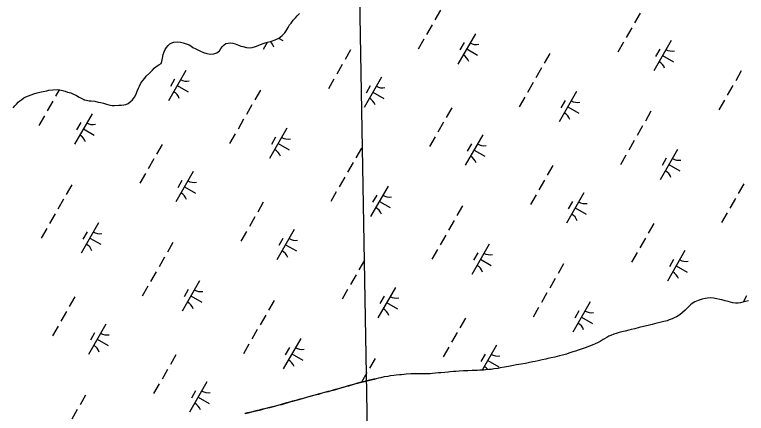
# Model space of a CAD drawing. Extents: x 3930721 to 3950824, y 220441 to 242861.
# Drawn here: x 3934980 to 3936025, y 227444 to 228013 of the extents above; entities that cross this region are included whole.
import ezdxf

# ---------------------------------------------------------------- set-up
doc = ezdxf.new("R2010")
doc.units = 0
for name, color, linetype in [('V-GRID-MAJR', 7, 'Continuous'), ('V-TOPO-SHOR', 7, 'Continuous'), ('V-WETL-SWMP', 7, 'Continuous')]:
    doc.layers.add(name, color=color, linetype=linetype)

msp = doc.modelspace()

# ---------------------------------------------------------------- linework, layer by layer
at = {"layer": 'V-GRID-MAJR'}
msp.add_line((3935535, 224567.2), (3935444.1, 229645.9), dxfattribs=at)
at = {"layer": 'V-TOPO-SHOR'}
for points in [[(3935378, 228005.4), (3935381, 228008.9), (3935383.6, 228011.8), (3935386.9, 228015.1)], [(3935029.1, 227905.3), (3935034.8, 227906.2), (3935040.9, 227906.7), (3935044.5, 227906.1), (3935048.3, 227904.9), (3935052.3, 227903.9), (3935055.8, 227902.8), (3935060.1, 227901.6), (3935063, 227900.4), (3935068.2, 227898), (3935072.2, 227895.7), (3935076, 227893.5), (3935079.7, 227891.9), (3935082.6, 227891), (3935086.4, 227890.5), (3935089.5, 227890.3), (3935094.7, 227889.6), (3935099.4, 227888.6), (3935103.2, 227887.7), (3935106.8, 227886.8), (3935111.1, 227885.5), (3935114.8, 227884.4), (3935119.5, 227883.5), (3935122.7, 227883.5), (3935129, 227883.9), (3935132.4, 227883.9), (3935135.9, 227884.6), (3935138.8, 227885.2), (3935142, 227886.5), (3935145.2, 227888.9), (3935148.2, 227891.8), (3935151.1, 227895.3), (3935153.4, 227899.8), (3935155, 227903.9), (3935157, 227908.4), (3935158.3, 227911.2), (3935160.5, 227915.5), (3935163.3, 227919.5), (3935166.1, 227922.8), (3935168.1, 227925.4), (3935172.7, 227930), (3935176.8, 227934.2), (3935179.4, 227937.1), (3935182, 227939.5), (3935185.8, 227941.6), (3935189.1, 227943.7), (3935190.3, 227946.6), (3935191, 227951.1), (3935192.2, 227956.5), (3935193.6, 227960.1), (3935195.2, 227963.8), (3935196.9, 227966.5), (3935199.4, 227969.3), (3935201.8, 227971.7), (3935204.6, 227973.1), (3935207.5, 227974.3), (3935212.9, 227974.5), (3935216.7, 227973.9), (3935220.7, 227973.1), (3935224.8, 227971.9), (3935229.1, 227970.3), (3935231.7, 227968.7), (3935234.7, 227966.6), (3935238.6, 227964.7), (3935242.5, 227962.8), (3935245.4, 227961.1), (3935249.9, 227959.2), (3935254.6, 227957.8), (3935259.9, 227957.1), (3935264.4, 227957.4), (3935268.6, 227958.8), (3935272.4, 227961.9), (3935274.7, 227965), (3935276.7, 227967.8), (3935279.2, 227970.2), (3935281.8, 227972), (3935284.9, 227972.8), (3935288.3, 227973.3), (3935291.6, 227972.8), (3935294.9, 227971.6), (3935299.9, 227969.9), (3935303, 227968.6), (3935306, 227967.8), (3935311.2, 227966.5), (3935316, 227966.2), (3935319.1, 227966.5), (3935324.2, 227968.1), (3935327.8, 227969.3), (3935333.5, 227971.5), (3935337.7, 227972.9), (3935341.3, 227974), (3935347, 227975.5), (3935352, 227977.4), (3935357.2, 227979.8), (3935361.9, 227983.4), (3935365.9, 227987.6), (3935367.8, 227990.4), (3935370.4, 227995.2), (3935372.7, 227998.7), (3935374.7, 228001.4), (3935378, 228005.4)], [(3934978, 227880.3), (3934980.5, 227883.2), (3934982.9, 227885.6), (3934985.3, 227888.2), (3934987.7, 227890.3), (3934990.3, 227892.4), (3934993.3, 227894.6), (3934996.2, 227895.8), (3934999.7, 227897.4), (3935003.7, 227898.9), (3935007.7, 227900.1), (3935012.2, 227901.5), (3935016.1, 227902.5), (3935020.6, 227903.4), (3935026, 227904.4), (3935029.1, 227905.3)], [(3936027.9, 227604.6), (3936023.4, 227603.5), (3936019.8, 227602.7), (3936016.5, 227601.8), (3936012.9, 227601.3), (3936009.4, 227601.2), (3936005.4, 227601.9), (3936002.3, 227602.6), (3935998.8, 227603.6), (3935994.6, 227604.6), (3935989.8, 227605.8), (3935986.8, 227606.5), (3935982.8, 227607.3), (3935977.8, 227608.3), (3935973.1, 227608.7), (3935969.5, 227608.6), (3935966.2, 227608), (3935961.8, 227607), (3935955.9, 227605.2), (3935951.3, 227603.3), (3935947.6, 227601), (3935945.3, 227598.9)], [(3935945.3, 227598.9), (3935942.9, 227596.4), (3935940.3, 227593.9), (3935937.3, 227591.1), (3935933.7, 227588), (3935929.8, 227584.8), (3935925.1, 227581.9), (3935921.8, 227580.3), (3935918.9, 227578.8), (3935914.7, 227577.2), (3935911.6, 227576.2), (3935907.2, 227575.1), (3935901.5, 227573.7), (3935897.2, 227572.5), (3935893.5, 227571.5), (3935890.4, 227570.7), (3935884.7, 227569.4), (3935878.2, 227567.9), (3935871.9, 227566.4), (3935865.8, 227564.7), (3935860.2, 227563.5), (3935857, 227562.7), (3935851.6, 227561.3), (3935847, 227560.1), (3935843.3, 227559.3), (3935838.8, 227558.1), (3935835.8, 227557), (3935831.3, 227555.2), (3935828.4, 227553.9), (3935825.5, 227552.3), (3935820.6, 227549.2), (3935816, 227546.4), (3935812.1, 227544.5), (3935809, 227543.2), (3935804.5, 227541.3), (3935801, 227539.9), (3935794.5, 227537.6), (3935787.5, 227535.2), (3935784.6, 227534.2), (3935780.8, 227532.9), (3935777.1, 227531.5), (3935771.5, 227529.8), (3935767.8, 227528.5), (3935762.4, 227527), (3935758, 227525.9), (3935754.8, 227525), (3935751.4, 227524.3), (3935746.3, 227523.1), (3935741.6, 227522), (3935738.6, 227521.3), (3935733.3, 227520.2), (3935727.5, 227518.9), (3935723.1, 227518), (3935720.1, 227517.3), (3935715.2, 227516.3), (3935709.6, 227515.2), (3935703.3, 227514.2), (3935696.5, 227513), (3935692.2, 227512.2), (3935685, 227510.7), (3935679.4, 227509.6), (3935673.2, 227508.7), (3935669.9, 227508.1), (3935664.5, 227507.2), (3935660.3, 227506.7), (3935656.9, 227506.5), (3935652.4, 227506), (3935649.3, 227505.6), (3935644.5, 227505.4), (3935640.4, 227505.2), (3935633.4, 227505), (3935627.3, 227504.8), (3935621.3, 227504.5), (3935614.7, 227504.2), (3935610.1, 227503.8), (3935606.9, 227503.5), (3935602.1, 227503.1), (3935599, 227502.8), (3935594.4, 227502.3), (3935588.5, 227501.8), (3935585.5, 227501.6), (3935581.1, 227501.3), (3935576.9, 227500.8), (3935573.5, 227500.3), (3935569.8, 227500.2), (3935565.2, 227500.1), (3935561.8, 227500.3), (3935555.7, 227500.4), (3935550.1, 227500.3), (3935546, 227500.2), (3935539.2, 227499.7), (3935532.6, 227499.1), (3935529.5, 227498.8), (3935524.9, 227498.5), (3935521.6, 227497.9), (3935516.4, 227497.3), (3935513.1, 227496.7), (3935507.9, 227495.8), (3935502.8, 227494.7), (3935499.5, 227493.9), (3935496.3, 227493.2)], [(3935496.3, 227493.2), (3935493.2, 227492.4), (3935489, 227491.4), (3935483.3, 227489.9), (3935477.9, 227488.5), (3935473, 227487.5), (3935469.8, 227486.6), (3935464, 227484.9), (3935456.7, 227482.9), (3935453.5, 227482), (3935450.4, 227481.1), (3935445.6, 227479.6), (3935442.5, 227478.8), (3935438, 227477.6), (3935435, 227476.7), (3935430.7, 227475.5), (3935427.6, 227474.7), (3935422.8, 227473.4), (3935419.3, 227472.5), (3935413.9, 227471), (3935408.7, 227469.7), (3935405.2, 227468.7), (3935400.2, 227467.3), (3935397, 227466.3), (3935392.2, 227464.9), (3935386.1, 227463.2), (3935381.9, 227462.1), (3935376.8, 227460.8), (3935372.9, 227459.7), (3935368.5, 227458.4), (3935365.4, 227457.5), (3935361.1, 227456.2), (3935357.5, 227455.3), (3935351.1, 227453.5), (3935344.2, 227451.9), (3935336.9, 227450.1), (3935334, 227449.4), (3935329.4, 227448.1), (3935324.9, 227447.1), (3935318.2, 227445.3), (3935313, 227444.1), (3935309.1, 227443.2)]]:
    msp.add_lwpolyline(points, dxfattribs=at)
at = {"layer": 'V-WETL-SWMP'}
for p, q in [((3935588, 228019.8), (3935580.1, 228005.9)), ((3935873.2, 228015.5), (3935865.2, 228001.7)), ((3935576.1, 227999), (3935568.1, 227985.1)), ((3935861.2, 227994.7), (3935853.3, 227980.8)), ((3935637.9, 227986.2), (3935613.1, 227942.8)), ((3935340.7, 227973.8), (3935334.8, 227963.5)), ((3935357, 227979.7), (3935362.9, 227976.3)), ((3935564.2, 227978.2), (3935556.2, 227964.3)), ((3935621.8, 227973.5), (3935615.8, 227963.1)), ((3935849.3, 227973.9), (3935841.4, 227960)), ((3935917.4, 227976.7), (3935892.6, 227933.3)), ((3935459.8, 227963.1), (3935451.8, 227949.2)), ((3935625.5, 227964.5), (3935641.1, 227955.5)), ((3935901.3, 227964), (3935895.3, 227953.6)), ((3935744.3, 227958), (3935736.3, 227944.1)), ((3935905, 227955), (3935920.6, 227946.1)), ((3935447.8, 227942.3), (3935439.9, 227928.4)), ((3935224.5, 227933.7), (3935199.7, 227890.3)), ((3935732.3, 227937.2), (3935724.4, 227923.3)), ((3936017.5, 227932.9), (3936009.6, 227919)), ((3935208.4, 227921.1), (3935202.4, 227910.6)), ((3935435.9, 227921.4), (3935428, 227907.6)), ((3935504, 227924.3), (3935479.2, 227880.9)), ((3935212.1, 227912), (3935227.7, 227903.1)), ((3935487.9, 227911.6), (3935481.9, 227901.2)), ((3935720.4, 227916.3), (3935712.5, 227902.4)), ((3936005.6, 227912), (3935997.6, 227898.2)), ((3935043.8, 227906.2), (3935038.4, 227896.8)), ((3935330.9, 227905.5), (3935322.9, 227891.7)), ((3935491.6, 227902.6), (3935507.2, 227893.6)), ((3935782.2, 227903.5), (3935757.4, 227860.1)), ((3935034.4, 227889.8), (3935026.5, 227876)), ((3935708.5, 227895.5), (3935700.5, 227881.6)), ((3935766.1, 227890.8), (3935760.1, 227880.4)), ((3935993.7, 227891.2), (3935985.7, 227877.3)), ((3935318.9, 227884.7), (3935311, 227870.8)), ((3935604.1, 227880.4), (3935596.2, 227866.6)), ((3935769.8, 227881.8), (3935785.4, 227872.8)), ((3935022.5, 227869), (3935014.6, 227855.1)), ((3935090.6, 227871.8), (3935065.8, 227828.4)), ((3935888.6, 227875.3), (3935880.7, 227861.4)), ((3935074.5, 227859.2), (3935068.5, 227848.8)), ((3935307, 227863.9), (3935299.1, 227850)), ((3935592.2, 227859.6), (3935584.2, 227845.7)), ((3935078.2, 227850.1), (3935093.8, 227841.2)), ((3935368.8, 227851), (3935344, 227807.7)), ((3935876.7, 227854.5), (3935868.7, 227840.6)), ((3935295.1, 227843.1), (3935287.1, 227829.2)), ((3935352.7, 227838.4), (3935346.7, 227828)), ((3935580.3, 227838.8), (3935572.3, 227824.9)), ((3935648.4, 227841.6), (3935623.5, 227798.2)), ((3935190.7, 227828), (3935182.8, 227814.1)), ((3935356.4, 227829.4), (3935372, 227820.4)), ((3935632.2, 227828.9), (3935626.3, 227818.5)), ((3935864.8, 227833.7), (3935856.8, 227819.8)), ((3935475.2, 227822.9), (3935467.3, 227809)), ((3935636, 227819.9), (3935651.6, 227811)), ((3935926.6, 227820.8), (3935901.7, 227777.4)), ((3935178.8, 227807.2), (3935170.8, 227793.3)), ((3935852.8, 227812.8), (3935844.9, 227799)), ((3935910.5, 227808.2), (3935904.5, 227797.8)), ((3935463.3, 227802.1), (3935455.3, 227788.2)), ((3935748.5, 227797.8), (3935740.5, 227783.9)), ((3935914.2, 227799.1), (3935929.8, 227790.2)), ((3935166.9, 227786.3), (3935158.9, 227772.5)), ((3935235, 227789.2), (3935210.1, 227745.8)), ((3935218.8, 227776.5), (3935212.9, 227766.1)), ((3935451.4, 227781.2), (3935443.4, 227767.3)), ((3935736.5, 227776.9), (3935728.6, 227763.1)), ((3935061.8, 227770.4), (3935053.9, 227756.6)), ((3935222.6, 227767.5), (3935238.2, 227758.5)), ((3935513.2, 227768.4), (3935488.3, 227725)), ((3936021, 227771.8), (3936013.1, 227757.9)), ((3935439.4, 227760.4), (3935431.5, 227746.5)), ((3935497.1, 227755.7), (3935491.1, 227745.3)), ((3935724.6, 227756.1), (3935716.6, 227742.2)), ((3935792.7, 227758.9), (3935767.9, 227715.5)), ((3935049.9, 227749.6), (3935041.9, 227735.7)), ((3935335.1, 227745.3), (3935327.1, 227731.4)), ((3935500.8, 227746.7), (3935516.4, 227737.7)), ((3935776.6, 227746.3), (3935770.6, 227735.9)), ((3936009.1, 227751), (3936001.2, 227737.1)), ((3935619.6, 227740.2), (3935611.6, 227726.3)), ((3935780.3, 227737.2), (3935795.9, 227728.3)), ((3935038, 227728.8), (3935030, 227714.9)), ((3935323.1, 227724.5), (3935315.2, 227710.6)), ((3935997.2, 227730.2), (3935989.2, 227716.3)), ((3935099.8, 227715.9), (3935074.9, 227672.6)), ((3935607.6, 227719.4), (3935599.7, 227705.5)), ((3935892.8, 227715.1), (3935884.8, 227701.2)), ((3935026, 227708), (3935018.1, 227694.1)), ((3935083.6, 227703.3), (3935077.7, 227692.9)), ((3935311.2, 227703.7), (3935303.2, 227689.8)), ((3935379.3, 227706.5), (3935354.5, 227663.1)), ((3935087.4, 227694.3), (3935103, 227685.3)), ((3935363.2, 227693.8), (3935357.2, 227683.4)), ((3935595.7, 227698.6), (3935587.8, 227684.7)), ((3935880.9, 227694.3), (3935872.9, 227680.4)), ((3935206.2, 227687.8), (3935198.2, 227673.9)), ((3935366.9, 227684.8), (3935382.5, 227675.9)), ((3935657.5, 227685.7), (3935632.7, 227642.3)), ((3935583.8, 227677.7), (3935575.8, 227663.9)), ((3935641.4, 227673.1), (3935635.4, 227662.7)), ((3935868.9, 227673.4), (3935861, 227659.6)), ((3935937.1, 227676.3), (3935912.2, 227632.9)), ((3935194.2, 227667), (3935186.3, 227653.1)), ((3935479.4, 227662.7), (3935471.4, 227648.8)), ((3935645.1, 227664), (3935660.7, 227655.1)), ((3935763.9, 227657.6), (3935755.9, 227643.7)), ((3935920.9, 227663.6), (3935915, 227653.2)), ((3935924.6, 227654.6), (3935940.3, 227645.6)), ((3935182.3, 227646.1), (3935174.3, 227632.2)), ((3935467.5, 227641.8), (3935459.5, 227628)), ((3935752, 227636.7), (3935744, 227622.8)), ((3935244.1, 227633.3), (3935219.3, 227589.9)), ((3935170.4, 227625.3), (3935162.4, 227611.4)), ((3935228, 227620.6), (3935222, 227610.2)), ((3935455.5, 227621), (3935447.6, 227607.1)), ((3935523.7, 227623.8), (3935498.8, 227580.4)), ((3935740, 227615.9), (3935732.1, 227602)), ((3935066, 227610.2), (3935058, 227596.3)), ((3935231.7, 227611.6), (3935247.3, 227602.6)), ((3935507.5, 227611.2), (3935501.6, 227600.8)), ((3936025.2, 227611.6), (3936020.1, 227602.8)), ((3935350.5, 227605.1), (3935342.5, 227591.2)), ((3935511.2, 227602.1), (3935526.9, 227593.2)), ((3935728.1, 227595.1), (3935720.2, 227581.2)), ((3935801.9, 227603.1), (3935777, 227559.7)), ((3935054.1, 227589.4), (3935046.1, 227575.5)), ((3935785.7, 227590.4), (3935779.8, 227580)), ((3935338.6, 227584.3), (3935330.6, 227570.4)), ((3935623.7, 227580), (3935615.8, 227566.1)), ((3935789.4, 227581.4), (3935805.1, 227572.4)), ((3935042.1, 227568.6), (3935034.2, 227554.7)), ((3935110.3, 227571.4), (3935085.4, 227528)), ((3935094.1, 227558.7), (3935088.2, 227548.3)), ((3935326.6, 227563.5), (3935318.7, 227549.6)), ((3935611.8, 227559.2), (3935603.9, 227545.3)), ((3935097.8, 227549.7), (3935113.5, 227540.8)), ((3935314.7, 227542.6), (3935306.8, 227528.8)), ((3935388.5, 227550.6), (3935363.6, 227507.2)), ((3935372.3, 227538), (3935366.4, 227527.5)), ((3935599.9, 227538.3), (3935591.9, 227524.5)), ((3935668, 227541.2), (3935647.6, 227505.6)), ((3935210.3, 227527.6), (3935202.4, 227513.7)), ((3935376, 227528.9), (3935391.7, 227520)), ((3935494.8, 227522.4), (3935486.9, 227508.6)), ((3935651.9, 227528.5), (3935645.9, 227518.1)), ((3935655.6, 227519.5), (3935671.2, 227510.5)), ((3935198.4, 227506.7), (3935190.5, 227492.9)), ((3935482.9, 227501.6), (3935475.2, 227488.2)), ((3935186.5, 227485.9), (3935178.5, 227472)), ((3935254.6, 227488.7), (3935229.8, 227445.3)), ((3935081.4, 227470), (3935073.5, 227456.1)), ((3935238.5, 227476.1), (3935232.5, 227465.7)), ((3935242.2, 227467), (3935257.8, 227458.1)), ((3935069.5, 227449.2), (3935061.6, 227435.3))]:
    msp.add_line(p, q, dxfattribs=at)
for points in [[(3935106.8, 227886.8), (3935111.1, 227885.5), (3935114.8, 227884.4), (3935119.5, 227883.5), (3935122.7, 227883.5), (3935129, 227883.9), (3935132.4, 227883.9), (3935135.9, 227884.6), (3935138.8, 227885.2), (3935142, 227886.5), (3935145.2, 227888.9), (3935148.2, 227891.8), (3935151.1, 227895.3), (3935153.4, 227899.8), (3935155, 227903.9), (3935157, 227908.4), (3935158.3, 227911.2), (3935160.5, 227915.5), (3935163.3, 227919.5), (3935166.1, 227922.8), (3935168.1, 227925.4), (3935172.7, 227930), (3935176.8, 227934.2), (3935179.4, 227937.1), (3935182, 227939.5), (3935185.8, 227941.6), (3935189.1, 227943.7), (3935190.3, 227946.6), (3935191, 227951.1), (3935192.2, 227956.5), (3935193.6, 227960.1), (3935195.2, 227963.8), (3935196.9, 227966.5), (3935199.4, 227969.3), (3935201.8, 227971.7), (3935204.6, 227973.1), (3935207.5, 227974.3), (3935212.9, 227974.5), (3935216.7, 227973.9), (3935220.7, 227973.1), (3935224.8, 227971.9), (3935229.1, 227970.3), (3935231.7, 227968.7), (3935234.7, 227966.6), (3935238.6, 227964.7), (3935242.5, 227962.8), (3935245.4, 227961.1), (3935249.9, 227959.2), (3935254.6, 227957.8), (3935259.9, 227957.1), (3935264.4, 227957.4), (3935268.6, 227958.8), (3935272.4, 227961.9), (3935274.7, 227965), (3935276.7, 227967.8), (3935279.2, 227970.2), (3935281.8, 227972), (3935284.9, 227972.8), (3935288.3, 227973.3), (3935291.6, 227972.8), (3935294.9, 227971.6), (3935299.9, 227969.9), (3935303, 227968.6), (3935306, 227967.8), (3935311.2, 227966.5), (3935316, 227966.2), (3935319.1, 227966.5), (3935324.2, 227968.1), (3935327.8, 227969.3), (3935333.5, 227971.5), (3935337.7, 227972.9), (3935341.3, 227974), (3935347, 227975.5), (3935352, 227977.4), (3935357.2, 227979.8), (3935361.9, 227983.4), (3935365.9, 227987.6), (3935367.8, 227990.4), (3935370.4, 227995.2), (3935372.7, 227998.7), (3935374.7, 228001.4), (3935378, 228005.4), (3935381, 228008.9), (3935383.6, 228011.8), (3935386.9, 228015.1)], [(3934978, 227880.3), (3934980.5, 227883.2), (3934982.9, 227885.6), (3934985.3, 227888.2), (3934987.7, 227890.3), (3934990.3, 227892.4), (3934993.3, 227894.6), (3934996.2, 227895.8), (3934999.7, 227897.4), (3935003.7, 227898.9), (3935007.7, 227900.1), (3935012.2, 227901.5), (3935016.1, 227902.5), (3935020.6, 227903.4), (3935026, 227904.4), (3935029.1, 227905.3), (3935034.8, 227906.2), (3935040.9, 227906.7), (3935044.5, 227906.1), (3935048.3, 227904.9), (3935052.3, 227903.9), (3935055.8, 227902.8), (3935060.1, 227901.6), (3935063, 227900.4), (3935068.2, 227898), (3935072.2, 227895.7), (3935076, 227893.5), (3935079.6, 227891.9), (3935082.6, 227891), (3935086.4, 227890.5), (3935089.5, 227890.3), (3935094.7, 227889.6), (3935099.4, 227888.6), (3935103.2, 227887.7), (3935106.8, 227886.8)], [(3936027.9, 227604.6), (3936023.4, 227603.5), (3936019.8, 227602.7), (3936016.5, 227601.8), (3936012.9, 227601.3), (3936009.4, 227601.2), (3936005.4, 227601.9), (3936002.3, 227602.6), (3935998.8, 227603.6), (3935994.6, 227604.6), (3935989.8, 227605.8), (3935986.8, 227606.5), (3935982.8, 227607.3), (3935977.8, 227608.3), (3935973.1, 227608.7), (3935969.5, 227608.6), (3935966.2, 227608), (3935961.8, 227607), (3935955.9, 227605.2), (3935951.3, 227603.3), (3935947.6, 227601), (3935945.3, 227598.9), (3935942.9, 227596.4), (3935940.3, 227593.9), (3935937.3, 227591.1), (3935933.7, 227588), (3935929.8, 227584.8), (3935925.1, 227581.9), (3935921.8, 227580.3), (3935918.9, 227578.8), (3935914.7, 227577.2), (3935911.6, 227576.2), (3935907.2, 227575.1), (3935901.5, 227573.7), (3935897.2, 227572.5), (3935893.5, 227571.5), (3935890.4, 227570.7), (3935884.7, 227569.4), (3935878.2, 227567.9), (3935871.9, 227566.4), (3935865.8, 227564.7), (3935860.2, 227563.5), (3935857, 227562.7), (3935851.6, 227561.3), (3935847, 227560.1), (3935843.3, 227559.3), (3935838.8, 227558.1), (3935835.8, 227557), (3935831.3, 227555.2), (3935828.4, 227553.9), (3935825.5, 227552.3), (3935820.6, 227549.2), (3935816, 227546.4), (3935812.1, 227544.5), (3935809, 227543.2), (3935804.5, 227541.3), (3935801, 227539.9), (3935794.5, 227537.6), (3935787.5, 227535.2), (3935784.6, 227534.2), (3935780.8, 227532.9), (3935777.1, 227531.5), (3935771.5, 227529.8), (3935767.8, 227528.5), (3935762.4, 227527), (3935758, 227525.9), (3935754.8, 227525), (3935751.4, 227524.3), (3935746.3, 227523.1), (3935741.6, 227522), (3935738.6, 227521.3), (3935733.3, 227520.2), (3935727.5, 227518.9), (3935723.1, 227518), (3935720.1, 227517.3), (3935715.2, 227516.3), (3935709.6, 227515.2), (3935703.3, 227514.2), (3935696.5, 227513), (3935692.2, 227512.2), (3935685, 227510.7), (3935679.4, 227509.6), (3935673.2, 227508.7), (3935669.9, 227508.1), (3935664.5, 227507.2), (3935660.3, 227506.7), (3935656.9, 227506.5), (3935652.4, 227506), (3935649.3, 227505.6), (3935644.5, 227505.4), (3935640.4, 227505.2), (3935633.4, 227505), (3935627.3, 227504.8), (3935621.2, 227504.5), (3935614.7, 227504.2), (3935610.1, 227503.8), (3935606.9, 227503.5), (3935602.1, 227503.1), (3935599, 227502.8)], [(3935599, 227502.8), (3935594.4, 227502.3), (3935588.5, 227501.8), (3935585.5, 227501.6), (3935581.1, 227501.3), (3935576.9, 227500.8), (3935573.5, 227500.3), (3935569.8, 227500.2), (3935565.2, 227500.1), (3935561.8, 227500.3), (3935555.7, 227500.4), (3935550.1, 227500.3), (3935546, 227500.2), (3935539.2, 227499.7), (3935532.6, 227499), (3935529.5, 227498.8), (3935524.9, 227498.5), (3935521.6, 227497.9), (3935516.4, 227497.3), (3935513.1, 227496.7), (3935507.9, 227495.8), (3935502.8, 227494.7), (3935499.5, 227493.9), (3935496.3, 227493.2), (3935493, 227492.6), (3935488.8, 227491.6), (3935483.1, 227490.1), (3935477.7, 227488.7), (3935472.8, 227487.7), (3935469.6, 227486.9), (3935463.8, 227485.1), (3935456.5, 227483.1), (3935453.3, 227482.2), (3935450.2, 227481.3), (3935445.4, 227479.8), (3935442.3, 227479.1), (3935437.8, 227477.8), (3935434.8, 227476.9), (3935430.4, 227475.7), (3935427.4, 227474.9), (3935422.6, 227473.6), (3935419.1, 227472.7), (3935413.7, 227471.3), (3935408.5, 227469.9), (3935405, 227468.9), (3935399.9, 227467.5), (3935396.8, 227466.5), (3935392, 227465.1), (3935385.9, 227463.4), (3935381.7, 227462.3), (3935376.6, 227461.1), (3935372.6, 227460), (3935368.2, 227458.7), (3935365.2, 227457.7), (3935360.8, 227456.4), (3935357.3, 227455.5), (3935350.8, 227453.7), (3935344, 227452.1), (3935336.7, 227450.3), (3935333.8, 227449.6), (3935329.2, 227448.3), (3935324.7, 227447.3), (3935318, 227445.6), (3935312.8, 227444.4), (3935308.9, 227443.4)]]:
    msp.add_lwpolyline(points, dxfattribs=at)
for centre, start, end in [((3935333.8, 227961.1), 19.4279, 51.2622), ((3935639.4, 227988.3), 239.4279, 280.9715), ((3935919, 227978.9), 239.4279, 280.9715), ((3935612, 227940.4), 19.4279, 60.9715), ((3935891.5, 227930.9), 19.4279, 60.9715), ((3935226, 227935.9), 239.4279, 280.9715), ((3935505.5, 227926.4), 239.4279, 280.9715), ((3935198.6, 227887.9), 19.4279, 60.9715), ((3935478.1, 227878.5), 19.4279, 60.9715), ((3935783.8, 227905.6), 239.4279, 280.9715), ((3935756.3, 227857.7), 19.4279, 60.9715), ((3935092.1, 227874), 239.4279, 280.9715), ((3935064.7, 227826), 19.4279, 60.9715), ((3935370.4, 227853.2), 239.4279, 280.9715), ((3935649.9, 227843.8), 239.4279, 280.9715), ((3935342.9, 227805.3), 19.4279, 60.9715), ((3935622.4, 227795.8), 19.4279, 60.9715), ((3935928.1, 227823), 239.4279, 280.9715), ((3935900.6, 227775), 19.4279, 60.9715), ((3935236.5, 227791.3), 239.4279, 280.9715), ((3935209, 227743.4), 19.4279, 60.9715), ((3935514.7, 227770.5), 239.4279, 280.9715), ((3935794.2, 227761.1), 239.4279, 280.9715), ((3935487.2, 227722.6), 19.4279, 60.9715), ((3935766.8, 227713.1), 19.4279, 60.9715), ((3935101.3, 227718.1), 239.4279, 280.9715), ((3935380.8, 227708.6), 239.4279, 280.9715), ((3935073.8, 227670.2), 19.4279, 60.9715), ((3935353.4, 227660.7), 19.4279, 60.9715), ((3935659, 227687.9), 239.4279, 280.9715), ((3935938.6, 227678.4), 239.4279, 280.9715), ((3935631.6, 227639.9), 19.4279, 60.9715), ((3935911.1, 227630.5), 19.4279, 60.9715), ((3935245.6, 227635.4), 239.4279, 280.9715), ((3935525.2, 227626), 239.4279, 280.9715), ((3935218.2, 227587.5), 19.4279, 60.9715), ((3935497.7, 227578), 19.4279, 60.9715), ((3935803.4, 227605.2), 239.4279, 280.9715), ((3935775.9, 227557.3), 19.4279, 60.9715), ((3935111.8, 227573.5), 239.4279, 280.9715), ((3935084.3, 227525.6), 19.4279, 60.9715), ((3935390, 227552.8), 239.4279, 280.9715), ((3935669.5, 227543.3), 239.4279, 280.9715), ((3935362.5, 227504.8), 19.4279, 60.9715), ((3935642.1, 227495.4), 38.548, 60.9715), ((3935256.1, 227490.9), 239.4279, 280.9715), ((3935228.7, 227442.9), 19.4279, 60.9715)]:
    msp.add_arc(centre, 17.6, start, end, dxfattribs=at)

doc.saveas('drawing.dxf')
